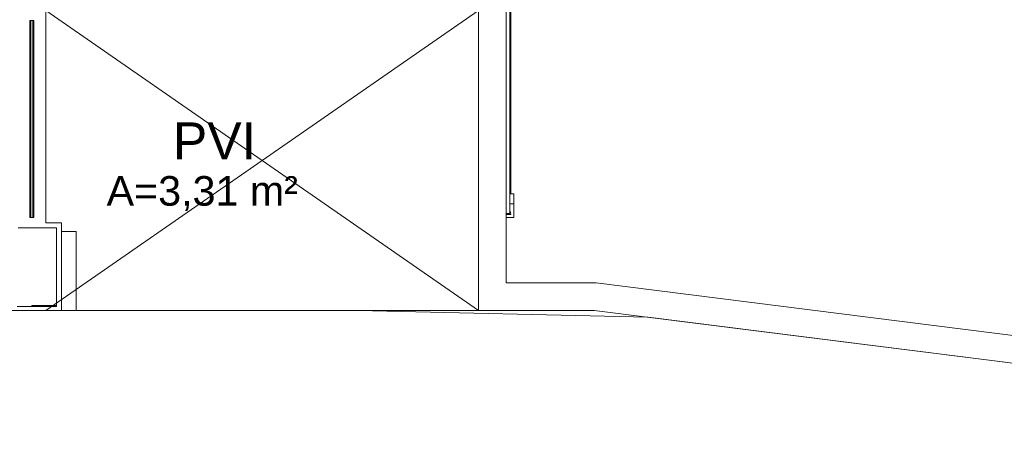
# Model space of a CAD drawing. Header units: millimetres. Extents: x 567 to 934, y -1 to 364.
# Tile 666 of 1056: x 795.71 to 805.72, y 85.78 to 90.15. Entities that reach past the tile are written whole.
import ezdxf

# ---------------------------------------------------------------- set-up
doc = ezdxf.new("R2010")
doc.units = ezdxf.units.MM
doc.header["$MEASUREMENT"] = 0
doc.linetypes.add('Dash', pattern=[0.00635, 0.003175, -0.003175])
doc.linetypes.add('NULL', pattern=[0])
doc.layers.add('A-AREA', color=7, linetype='Dash', lineweight=13, true_color=0xc0c0c0)
for name, color, linetype, lineweight in [('A-AREA-IDEN', 7, 'Continuous', 9), ('A-DETL', 7, 'Continuous', 13), ('A-DETL-THIN', 7, 'Continuous', 18), ('A-GENM', 7, 'Continuous', 13), ('A-GLAZ', 7, 'Continuous', 13), ('A-WALL', 7, 'Continuous', 25), ('C-PROP-LINE', 7, 'Continuous', 25), ('S-COLS', 7, 'Continuous', 13)]:
    doc.layers.add(name, color=color, linetype=linetype, lineweight=lineweight)
doc.styles.add('Arial', font='arial.ttf')

msp = doc.modelspace()

# ---------------------------------------------------------------- linework, layer by layer
at = {"layer": 'A-AREA', "color": 8, "linetype": 'Continuous', "lineweight": 5}
msp.add_line((796.132, 87.199), (800.371, 87.199), dxfattribs=at)
at = {"layer": 'A-DETL', "color": 8, "linetype": 'Continuous', "lineweight": 5}
msp.add_line((800.651, 87.679), (800.651, 104.763), dxfattribs=at)
at = {"layer": 'A-DETL-THIN', "color": 8, "lineweight": 5}
for p, q in [((800.371, 90.243), (795.971, 87.199)), ((795.971, 90.243), (800.371, 87.199))]:
    msp.add_line(p, q, dxfattribs=at)
at = {"layer": 'A-GENM', "color": 8, "lineweight": 5}
for p, q in [((800.651, 94.182), (800.651, 88.182)), ((800.689, 88.182), (800.689, 94.182)), ((800.69, 93.982), (800.69, 88.382)), ((800.699, 88.382), (800.699, 93.982)), ((800.699, 88.382), (800.699, 93.982)), ((800.731, 88.382), (800.689, 88.382)), ((800.731, 88.342), (800.731, 88.382)), ((800.731, 88.342), (800.731, 88.282)), ((800.731, 88.282), (800.689, 88.282)), ((800.69, 88.202), (800.69, 88.182)), ((800.731, 88.242), (800.731, 88.282)), ((800.731, 88.242), (800.731, 88.142)), ((800.651, 88.182), (800.689, 88.182)), ((800.69, 88.182), (800.651, 88.182)), ((800.651, 88.182), (800.651, 88.18)), ((800.731, 88.142), (800.651, 88.142)), ((800.659, 88.172), (800.699, 88.172))]:
    msp.add_line(p, q, dxfattribs=at)
for centre, radius, start, end in [((800.655, 88.175), 0.0442, 355.9394, 37.4394), ((800.659, 88.18), 0.00799, 180, 270)]:
    msp.add_arc(centre, radius, start, end, dxfattribs=at)
at = {"layer": 'A-GLAZ', "color": 8, "lineweight": 5}
for p, q in [((795.811, 90.143), (795.821, 90.143)), ((795.811, 88.143), (795.811, 90.143)), ((795.821, 90.143), (795.821, 88.143)), ((795.821, 88.143), (795.821, 90.143)), ((795.821, 90.143), (795.841, 90.143)), ((795.841, 88.143), (795.841, 90.143)), ((795.841, 90.143), (795.851, 90.143)), ((795.841, 90.143), (795.841, 88.143)), ((795.851, 90.143), (795.851, 88.143)), ((795.821, 88.143), (795.811, 88.143)), ((795.841, 88.143), (795.821, 88.143)), ((795.851, 88.143), (795.841, 88.143))]:
    msp.add_line(p, q, dxfattribs=at)
at = {"layer": 'A-WALL', "color": 8, "lineweight": 5}
for p, q in [((800.651, 87.479), (800.651, 95.079)), ((795.971, 88.089), (795.971, 90.243)), ((800.371, 90.243), (800.371, 87.199)), ((796.132, 88.089), (795.971, 88.089)), ((796.132, 87.199), (796.132, 88.089)), ((795.691, 88.039), (795.971, 88.039)), ((795.971, 88.039), (796.082, 88.039)), ((796.082, 88.039), (796.082, 87.249)), ((801.565, 87.479), (800.651, 87.479)), ((806.93, 86.804), (801.565, 87.479)), ((773.111, 87.199), (796.132, 87.199)), ((795.831, 87.239), (795.682, 87.239)), ((796.082, 87.249), (795.831, 87.249)), ((795.831, 87.249), (795.831, 87.239)), ((800.371, 87.199), (801.547, 87.199)), ((801.547, 87.199), (812.842, 85.779))]:
    msp.add_line(p, q, dxfattribs=at)
at = {"layer": 'C-PROP-LINE', "color": 8, "lineweight": 5}
for p, q in [((765.302, 87.199), (799.143, 87.199)), ((799.143, 87.199), (802.096, 87.13)), ((812.842, 85.779), (802.096, 87.13))]:
    msp.add_line(p, q, dxfattribs=at)
at = {"layer": 'S-COLS', "color": 8, "lineweight": 5}
for p, q in [((795.971, 88.039), (795.691, 88.039)), ((796.082, 88.039), (795.971, 88.039)), ((796.082, 87.239), (796.082, 88.039)), ((796.132, 87.999), (796.282, 87.999)), ((796.282, 87.999), (796.282, 87.199)), ((795.682, 87.239), (795.831, 87.239)), ((795.831, 87.239), (796.082, 87.239)), ((796.282, 87.199), (796.132, 87.199))]:
    msp.add_line(p, q, dxfattribs=at)

# ---------------------------------------------------------------- texts
at = {"layer": 'A-AREA-IDEN', "color": 8, "linetype": 'NULL', "lineweight": 5, "attachment_point": 7, "line_spacing_factor": 0.9, "style": 'Arial'}
for s, insert, char_height, width in [('PVI', (797.264, 88.733), 0.375, 1.68921), ('A=3,31 m²', (796.59, 88.207), 0.3, 3.88948)]:
    msp.add_mtext(s, dxfattribs=dict(at, insert=insert, char_height=char_height, width=width))

doc.saveas('drawing.dxf')
